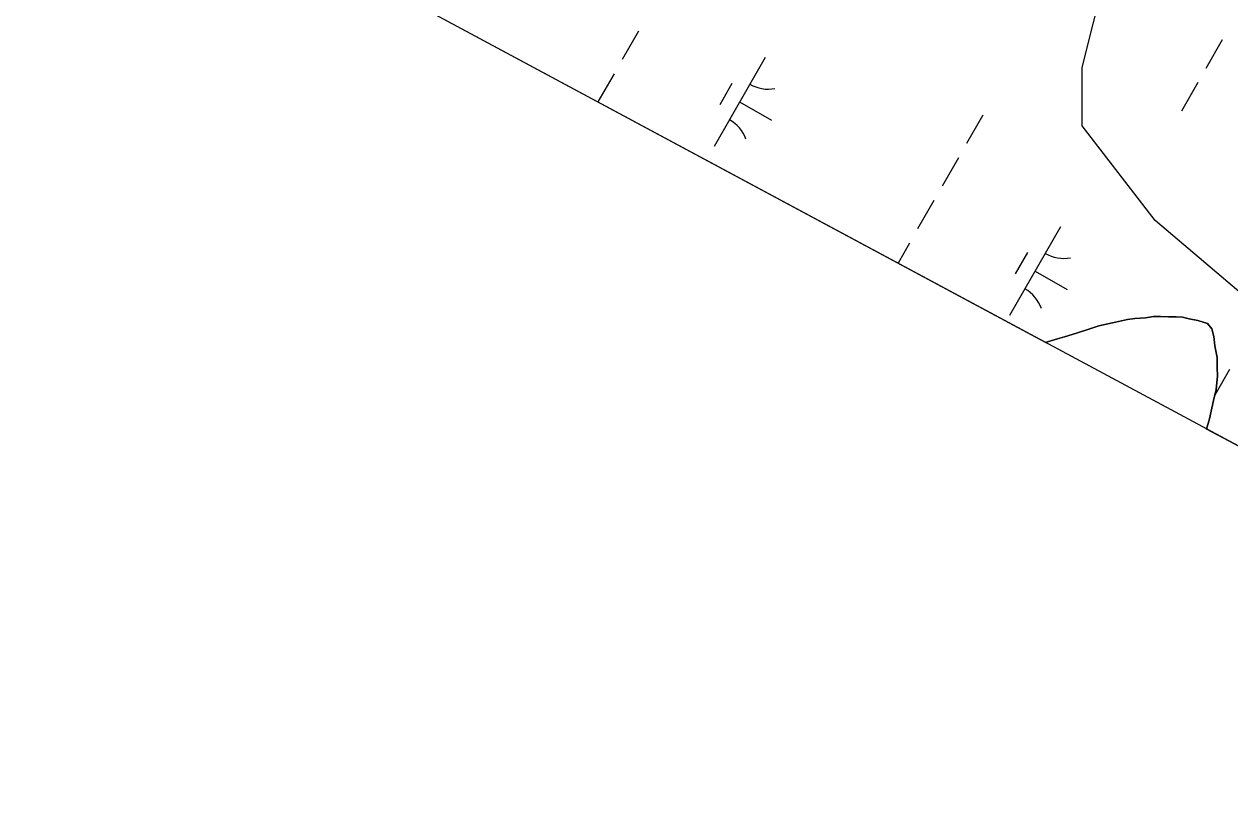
# Model space of a CAD drawing. Extents: x 3930721 to 3950824, y 220441 to 242861.
# Drawn here: x 3939041 to 3939631, y 223159 to 223532 of the extents above; entities that cross this region are included whole.
import ezdxf

# ---------------------------------------------------------------- set-up
doc = ezdxf.new("R2010")
doc.units = 0
for name, color, linetype in [('V-GRID-FRAM', 7, 'Continuous'), ('V-SITE-VEGE', 7, 'Continuous'), ('V-TOPO-SHOR', 7, 'Continuous'), ('V-WETL-SWMP', 7, 'Continuous')]:
    doc.layers.add(name, color=color, linetype=linetype)

msp = doc.modelspace()

# ---------------------------------------------------------------- linework, layer by layer
at = {"layer": 'V-GRID-FRAM'}
msp.add_lwpolyline([(3948829.04, 235080.94), (3941569.42, 222286.79), (3934009.8, 226348.12), (3941449.59, 239338.56), (3948829.04, 235080.94)], dxfattribs=at)
at = {"layer": 'V-SITE-VEGE'}
msp.add_lwpolyline([(3939697.21, 223550.37), (3939700.76, 223543.25), (3939711.44, 223521.88), (3939707.88, 223493.39), (3939697.21, 223450.65), (3939697.21, 223415.05), (3939665.17, 223382.99), (3939640.26, 223397.24), (3939593.99, 223436.41), (3939558.4, 223482.71), (3939558.4, 223511.19), (3939569.07, 223553.93), (3939590.43, 223600.23), (3939615.34, 223607.35), (3939647.38, 223593.1)], close=True, dxfattribs=at)
at = {"layer": 'V-TOPO-SHOR'}
for points in [[(3939540.49, 223376.81), (3939541.48, 223377.12), (3939546.33, 223378.56), (3939549.76, 223379.59), (3939555.62, 223381.44), (3939562.08, 223383.5), (3939566.53, 223384.94), (3939573.2, 223386.39), (3939580.47, 223388.05), (3939584.11, 223388.47), (3939589.37, 223388.9), (3939593.21, 223389.53), (3939596.65, 223389.55), (3939600.49, 223389.37), (3939604.34, 223389.39), (3939607.37, 223389.2), (3939610.61, 223388.41)], [(3939610.61, 223388.41), (3939614.87, 223387.62), (3939619.53, 223386.03), (3939621.77, 223383.41), (3939622.6, 223379.77), (3939623.23, 223375.12), (3939624.27, 223369.46), (3939624.3, 223364.41), (3939624.52, 223360.56), (3939623.75, 223353.88), (3939622.56, 223348.41), (3939620.58, 223339.5), (3939619.17, 223334.54)]]:
    msp.add_lwpolyline(points, dxfattribs=at)
at = {"layer": 'V-WETL-SWMP'}
for p, q in [((3939540.5, 223376.81), (3939219.82, 223549.09)), ((3939341.6, 223528.87), (3939333.65, 223514.98)), ((3939626.77, 223524.58), (3939618.81, 223510.7)), ((3939403.43, 223516.02), (3939378.58, 223472.63)), ((3939329.67, 223508.04), (3939321.8, 223494.3)), ((3939387.29, 223503.37), (3939381.33, 223492.95)), ((3939614.84, 223503.75), (3939606.89, 223489.87)), ((3939391, 223494.33), (3939406.62, 223485.38)), ((3939509.8, 223487.85), (3939501.85, 223473.97)), ((3939497.87, 223467.03), (3939489.92, 223453.14)), ((3939485.94, 223446.2), (3939477.99, 223432.32)), ((3939547.77, 223433.35), (3939522.92, 223389.97)), ((3939474.01, 223425.38), (3939468.39, 223415.55)), ((3939531.63, 223420.7), (3939525.67, 223410.29)), ((3939535.34, 223411.66), (3939550.96, 223402.71)), ((3939580.47, 223388.05), (3939573.2, 223386.39)), ((3939584.11, 223388.47), (3939580.47, 223388.05)), ((3939589.37, 223388.9), (3939584.11, 223388.47)), ((3939593.21, 223389.53), (3939589.37, 223388.9)), ((3939596.65, 223389.55), (3939593.21, 223389.53)), ((3939600.49, 223389.37), (3939596.65, 223389.55)), ((3939604.34, 223389.39), (3939600.49, 223389.37)), ((3939607.37, 223389.2), (3939604.34, 223389.39)), ((3939610.61, 223388.41), (3939607.37, 223389.2)), ((3939614.87, 223387.62), (3939610.61, 223388.41)), ((3939562.08, 223383.5), (3939555.62, 223381.44)), ((3939566.53, 223384.94), (3939562.08, 223383.5)), ((3939573.2, 223386.39), (3939566.53, 223384.94)), ((3939619.53, 223386.03), (3939614.87, 223387.62)), ((3939621.77, 223383.41), (3939619.53, 223386.03)), ((3939622.6, 223379.77), (3939621.77, 223383.41)), ((3939541.48, 223377.12), (3939540.5, 223376.81)), ((3939546.33, 223378.56), (3939541.48, 223377.12)), ((3939549.76, 223379.59), (3939546.33, 223378.56)), ((3939555.62, 223381.44), (3939549.76, 223379.59)), ((3939623.23, 223375.12), (3939622.6, 223379.77)), ((3939624.27, 223369.46), (3939623.23, 223375.12)), ((3939624.3, 223364.41), (3939624.27, 223369.46)), ((3939630.28, 223363.54), (3939623.13, 223351.05)), ((3939623.75, 223353.88), (3939624.52, 223360.56)), ((3939624.52, 223360.56), (3939624.3, 223364.41)), ((3939622.56, 223348.41), (3939623.75, 223353.88)), ((3939620.58, 223339.5), (3939622.56, 223348.41)), ((3939619.17, 223334.54), (3939620.58, 223339.5)), ((3939803.71, 223235.4), (3939619.17, 223334.54))]:
    msp.add_line(p, q, dxfattribs=at)
for centre, start, end in [((3939404.94, 223518.18), 239.42788, 280.97154), ((3939377.48, 223470.24), 19.42788, 60.97154), ((3939549.28, 223435.51), 239.42788, 280.97154), ((3939521.82, 223387.57), 19.42788, 60.97154)]:
    msp.add_arc(centre, 17.62, start, end, dxfattribs=at)

doc.saveas('drawing.dxf')
